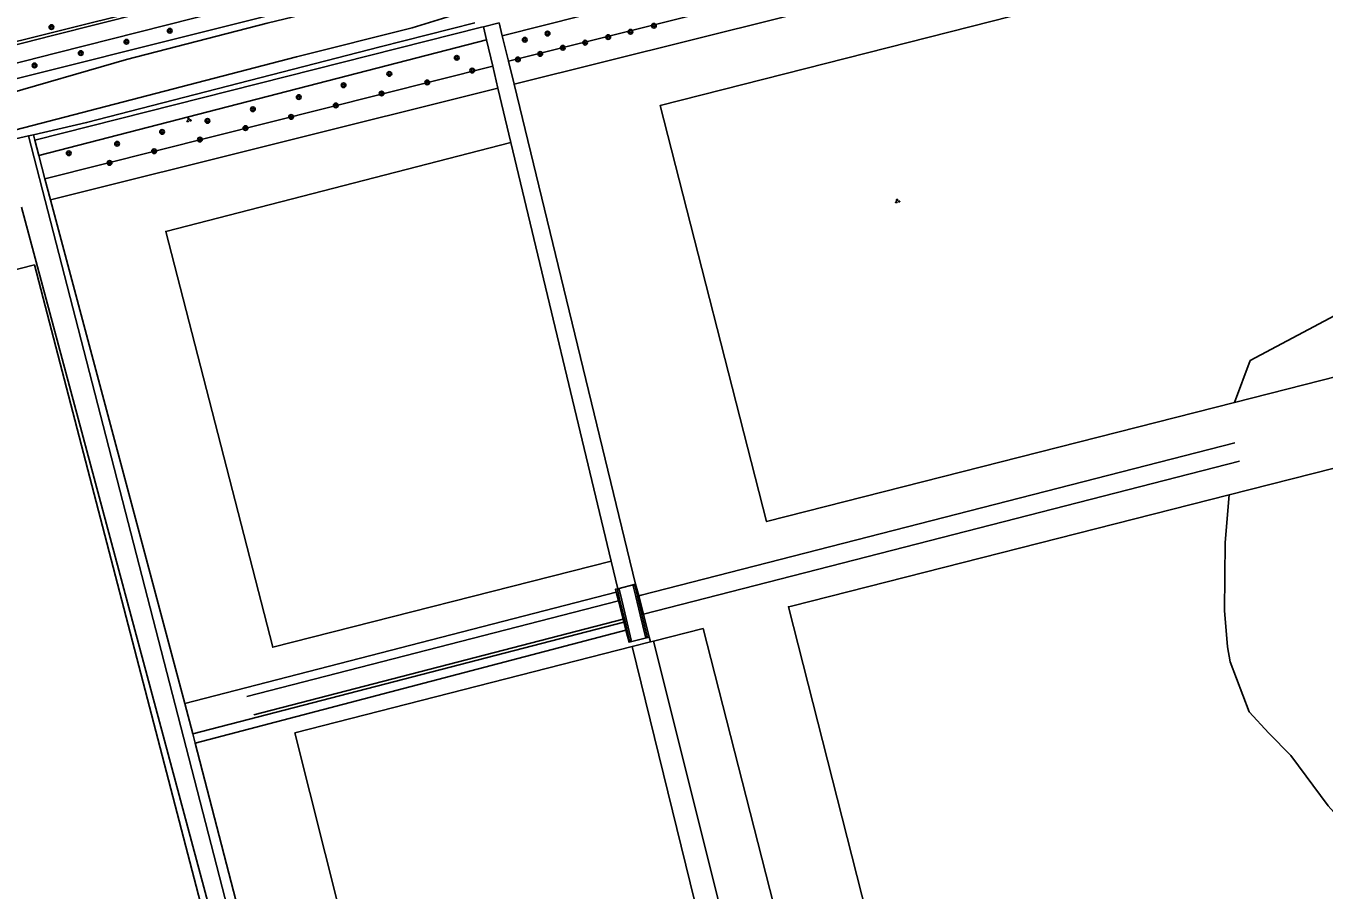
# Model space of a CAD drawing. Extents: x 133000 to 136000, y 400500 to 403500.
# Drawn here: x 133643.8 to 133865.4, y 401463.6 to 401611.2 of the extents above; entities that cross this region are included whole.
import ezdxf

# ---------------------------------------------------------------- set-up
doc = ezdxf.new("R2010")
doc.units = 0
for name, color, linetype in [('gg-afsc-muur', 7, 'Continuous'), ('gg-knt-verharding', 7, 'Continuous'), ('gg-kntw-bovenkant insteek waterloop', 7, 'Continuous'), ('gg-kntw-midden sloot', 7, 'Continuous'), ('gg-kntw-waterlijn', 7, 'Continuous'), ('gg-kwrk-kunstwerk', 7, 'Continuous'), ('gt-grn-groengrens', 7, 'Continuous'), ('gt-symb-boom', 7, 'Continuous'), ('gt-symb-groenvak', 7, 'Continuous')]:
    doc.layers.add(name, color=color, linetype=linetype)

# ---------------------------------------------------------------- blocks, each defined once
blk = doc.blocks.new('gt0-GRVAK')
at = {"layer": 'gt-symb-groenvak'}
for p, q in [((-0.11, 0.19), (-0.23, 0.24)), ((-0.18, 0.15), (0.09, 0.15)), ((-0.09, 0.21), (-0.16, 0.32)), ((-0.05, 0.21), (-0.05, 0.39)), ((0, 0.21), (0.06, 0.32)), ((0.01, 0.19), (0.13, 0.24)), ((0.26, -0.05), (0.2, 0.06)), ((0.3, -0.05), (0.3, 0.13)), ((0.35, -0.05), (0.41, 0.06)), ((-0.25, -0.23), (-0.36, -0.18)), ((-0.32, -0.26), (-0.05, -0.26)), ((-0.23, -0.21), (-0.29, -0.1)), ((-0.18, -0.2), (-0.18, -0.02)), ((-0.14, -0.21), (-0.07, -0.1)), ((-0.12, -0.23), (0, -0.18)), ((0.24, -0.07), (0.12, -0.02)), ((0.17, -0.11), (0.44, -0.11)), ((0.37, -0.07), (0.49, -0.02))]:
    blk.add_line(p, q, dxfattribs=at)
blk = doc.blocks.new('gt0-BOOM')
at = {"layer": 'gt-symb-boom'}
for radius in [0.4, 0.2]:
    blk.add_circle((0, 0), radius, dxfattribs=at)

msp = doc.modelspace()

# ---------------------------------------------------------------- linework, layer by layer
at = {"layer": 'gg-afsc-muur'}
for p, q in [((133747.95, 401513.77), (133748.7, 401510.64)), ((133749, 401510.72), (133748.24, 401513.85)), ((133745.25, 401513.08), (133746, 401509.95)), ((133746.29, 401510.02), (133745.54, 401513.15))]:
    msp.add_line(p, q, dxfattribs=at)
for points in [[(133748.24, 401513.85), (133747.8, 401515.69), (133747.51, 401515.62), (133747.95, 401513.77)], [(133745.54, 401513.15), (133745.09, 401515.05), (133744.8, 401514.98), (133745.25, 401513.08)], [(133746, 401509.95), (133746.89, 401506.23), (133747.17, 401506.32), (133746.29, 401510.02)], [(133748.7, 401510.64), (133749.59, 401506.87), (133749.9, 401506.94), (133749, 401510.72)]]:
    msp.add_lwpolyline(points, dxfattribs=at)
at = {"layer": 'gg-knt-verharding'}
for points in [[(134000, 401695.22), (133970.9, 401688.09), (133649.08, 401606.59), (133475.12, 401562.2), (133467.18, 401559.83), (133454.76, 401556.57), (133452.57, 401555.88), (133450.14, 401553.29), (133431.19, 401548.92), (133429.11, 401549.94), (133427.07, 401549.57), (133353.86, 401530.88)], [(133717.71, 401627.11), (133648.37, 401609.54), (133553.12, 401585.23)]]:
    msp.add_lwpolyline(points, dxfattribs=at)
at = {"layer": 'gg-kntw-bovenkant insteek waterloop'}
for p, q in [((133644.25, 401592.41), (133640.04, 401591.45)), ((133645.1, 401592.61), (133644.25, 401592.41))]:
    msp.add_line(p, q, dxfattribs=at)
for points in [[(133718, 401621.22), (133637.26, 401600.99), (133609.27, 401594.08), (133548.52, 401578.2)], [(133720.44, 401611.75), (133704.28, 401607.64), (133654.18, 401594.69), (133645.1, 401592.61)]]:
    msp.add_lwpolyline(points, dxfattribs=at)
at = {"layer": 'gg-kntw-midden sloot'}
for p, q in [((133748.86, 401514), (133850.21, 401540.02)), ((133749.24, 401510.78), (133851.01, 401536.89)), ((133748.44, 401513.89), (133748.86, 401514)), ((133681.57, 401496.7), (133744.99, 401513.01)), ((133682.71, 401493.59), (133745.79, 401509.89))]:
    msp.add_line(p, q, dxfattribs=at)
at = {"layer": 'gg-kntw-waterlijn'}
for points in [[(133550.5, 401574.79), (133550.5, 401576.24), (133551.53, 401577.23), (133567.26, 401581.44), (133593.11, 401587.96), (133634.68, 401598.04), (133638.9, 401599.07), (133660.98, 401605.49), (133685.01, 401611.68), (133712.93, 401618.43), (133715.79, 401618.59), (133717.7, 401617.58), (133717.88, 401616.89)], [(133718.19, 401615.72), (133718.25, 401615.49), (133717.18, 401613.16), (133709.77, 401610.89), (133690.02, 401605.91), (133617.96, 401587.17), (133556.82, 401571.27), (133553.54, 401570.9), (133551.79, 401571.6), (133551.04, 401572.81), (133550.97, 401573.06)]]:
    msp.add_lwpolyline(points, dxfattribs=at)
at = {"layer": 'gg-kwrk-kunstwerk'}
for p, q in [((133744.86, 401515.1), (133747.92, 401515.89)), ((133747.92, 401515.89), (133748.44, 401513.89)), ((133744.99, 401513.01), (133744.6, 401514.51)), ((133748.44, 401513.89), (133749.24, 401510.78)), ((133744.99, 401513.01), (133745.79, 401509.89)), ((133745.79, 401509.89), (133745.92, 401509.41)), ((133745.92, 401509.41), (133746.27, 401508.05)), ((133750.25, 401506.84), (133749.24, 401510.78))]:
    msp.add_line(p, q, dxfattribs=at)
for points in [[(133744.6, 401514.51), (133744.48, 401515), (133744.86, 401515.1)], [(133746.27, 401508.05), (133746.81, 401505.96), (133750.25, 401506.84)]]:
    msp.add_lwpolyline(points, dxfattribs=at)
at = {"layer": 'gt-grn-groengrens'}
for p, q in [((133645.33, 401591.67), (133721.63, 401610.99)), ((133721.92, 401611.06), (133721.63, 401610.99)), ((133724.6, 401611.74), (133721.92, 401611.06)), ((133721.92, 401611.06), (133722.44, 401608.85)), ((133725.15, 401609.53), (133724.6, 401611.74)), ((133722.44, 401608.85), (133646.02, 401589.07)), ((133722.44, 401608.85), (133723.52, 401604.35)), ((133726.24, 401605.16), (133725.15, 401609.53)), ((133647.08, 401585.1), (133723.52, 401604.35)), ((133723.52, 401604.35), (133724.42, 401600.58)), ((133727.21, 401601.23), (133726.24, 401605.16)), ((133724.42, 401600.58), (133648.05, 401581.48)), ((133724.42, 401600.58), (133726.64, 401591.3)), ((133747.92, 401515.89), (133727.21, 401601.23)), ((133690.27, 401413.95), (133644.25, 401592.41)), ((133645.1, 401592.61), (133645.33, 401591.67)), ((133645.33, 401591.67), (133646.02, 401589.07)), ((133726.64, 401591.3), (133743.73, 401519.79)), ((133646.02, 401589.07), (133647.08, 401585.1)), ((133647.08, 401585.1), (133648.05, 401581.48)), ((133687.86, 401413.33), (133643.06, 401580.23)), ((133648.05, 401581.48), (133670.97, 401495.51)), ((133645.31, 401570.39), (133686.25, 401412.91)), ((133743.73, 401519.79), (133744.86, 401515.1)), ((133670.97, 401495.51), (133744.6, 401514.51)), ((133672.3, 401490.33), (133745.92, 401509.41)), ((133746.27, 401508.05), (133672.72, 401488.74)), ((133750.25, 401506.84), (133750.47, 401506.02)), ((133759.43, 401508.32), (133750.99, 401506.16)), ((133777.83, 401436.26), (133759.43, 401508.32)), ((133750.47, 401506.02), (133747.32, 401505.22)), ((133747.32, 401505.22), (133765.08, 401433)), ((133750.99, 401506.16), (133750.47, 401506.02)), ((133750.99, 401506.16), (133769, 401434)), ((133670.97, 401495.51), (133672.3, 401490.33)), ((133672.3, 401490.33), (133672.72, 401488.74)), ((133672.72, 401488.74), (133691.92, 401414.38))]:
    msp.add_line(p, q, dxfattribs=at)
for points in [[(133725.15, 401609.53), (133868.51, 401645.73), (134028.67, 401686.12), (134035.77, 401686.12), (134037.3, 401685.35), (134040.04, 401683.51), (134025.56, 401679.91), (133726.24, 401605.16)], [(133727.21, 401601.23), (133880.49, 401639.52), (134035.33, 401677.67), (134044.67, 401680.21), (134046, 401679.24), (134050.51, 401675.42), (134053.61, 401671.97)], [(134047.84, 401666.19), (134045.98, 401672.55), (133910.94, 401638.05), (133752.13, 401597.63), (133770.28, 401526.55), (133850.18, 401546.92)], [(133551.64, 401597.94), (133554.37, 401586.67), (133717.64, 401627.4)], [(133726.64, 401591.3), (133667.69, 401576.1), (133674.14, 401551.09)], [(133999.75, 401585.05), (133995.4, 401590.81), (133981.93, 401592.52), (133969.68, 401589.34), (133958.91, 401585.66), (133949.6, 401586.4), (133924.38, 401577.58), (133916.08, 401574.38), (133908.95, 401571.95), (133875.4, 401566.07), (133852.86, 401554.06), (133850.18, 401546.92)], [(133850.18, 401546.92), (133918.26, 401564.28), (133999.75, 401585.05)], [(133645.31, 401570.39), (133577.96, 401553.22), (133570.48, 401551.33)], [(133876.08, 401465.65), (133973.41, 401549.83), (133981.76, 401557.09), (133987.2, 401561.73), (133983.64, 401565.3), (133849.23, 401531.11)], [(133674.14, 401551.09), (133685.98, 401505.11), (133743.73, 401519.79)], [(133849.23, 401531.11), (133774.51, 401512.1), (133773.99, 401512.01), (133792.33, 401439.97)], [(133849.23, 401531.11), (133848.59, 401523), (133848.45, 401511.38), (133848.99, 401505.16), (133849.4, 401502.6), (133852.64, 401494.08), (133856.02, 401490.43), (133859.8, 401486.65), (133866.15, 401478), (133874.26, 401468.95), (133876.08, 401465.65)], [(133747.32, 401505.22), (133689.75, 401490.48), (133707.81, 401418.5)]]:
    msp.add_lwpolyline(points, dxfattribs=at)

# ---------------------------------------------------------------- block references
at = {"layer": 'gt-symb-boom'}
for p in [(133648.17, 401610.99), (133751.05, 401611.23), (133660.98, 401608.5), (133668.39, 401610.38), (133729, 401608.83), (133732.88, 401609.9), (133743.24, 401609.29), (133747.04, 401610.2), (133653.19, 401606.56), (133731.64, 401606.41), (133735.49, 401607.47), (133739.29, 401608.34), (133645.3, 401604.45), (133717.38, 401605.75), (133727.82, 401605.48), (133705.87, 401603.01), (133720.02, 401603.58), (133698.07, 401601.06), (133704.55, 401599.66), (133712.34, 401601.56), (133690.4, 401599.04), (133696.72, 401597.62), (133682.57, 401596.97), (133689.09, 401595.65), (133667.07, 401593.11), (133674.82, 401594.99), (133681.29, 401593.75), (133659.38, 401591.08), (133673.54, 401591.79), (133651.13, 401589.46), (133665.71, 401589.8), (133658.11, 401587.8)]:
    msp.add_blockref('gt0-BOOM', p, dxfattribs=at)
at = {"layer": 'gt-symb-groenvak'}
for p in [(133671.62, 401595.12), (133792.6, 401581.28)]:
    msp.add_blockref('gt0-GRVAK', p, dxfattribs=at)

doc.saveas('drawing.dxf')
